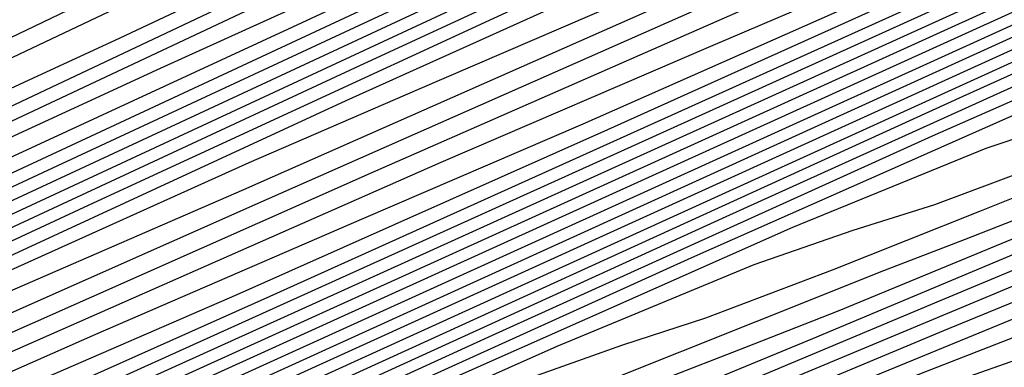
# Model space of a CAD drawing. Extents: x 3249832 to 3255657, y 13789405 to 13793316.
# Tile 448 of 656: x 3254720.58 to 3254727.08, y 13790604.03 to 13790606.32. Entities that reach past the tile are written whole.
import ezdxf

# ---------------------------------------------------------------- set-up
doc = ezdxf.new("R2010")
doc.units = 0
doc.header["$LTSCALE"] = 100
doc.header["$MEASUREMENT"] = 0
for name, color, linetype in [('GRATIO_CON', 10, 'CONTINUOUS'), ('GRATIO_ICON', 7, 'CONTINUOUS'), ('TARGETS_EAST', 7, 'CONTINUOUS')]:
    doc.layers.add(name, color=color, linetype=linetype)

# ---------------------------------------------------------------- blocks, each defined once
blk = doc.blocks.new('Gratio_032316_contours')
at = {"layer": 'GRATIO_CON', "color": 1, "linetype": 'Continuous', "flags": 128}
for points in [[(3254745.4682, 13790617.5923), (3254743.1661, 13790616.5759), (3254741.7336, 13790615.9708), (3254739.9959, 13790615.205), (3254737.1393, 13790613.8832), (3254733.7945, 13790612.3186), (3254730.9533, 13790611.0016), (3254729.2377, 13790610.2396), (3254727.7888, 13790609.6091), (3254725.3778, 13790608.5037), (3254721.2246, 13790606.5363), (3254716.344, 13790604.1974), (3254712.1994, 13790602.1969), (3254709.8879, 13790601.0684), (3254709.0415, 13790600.6409), (3254708.926, 13790600.5671), (3254708.8616, 13790600.5223), (3254708.3873, 13790600.2728), (3254707.0963, 13790599.6075), (3254704.5962, 13790598.3231), (3254700.5508, 13790596.248), (3254694.6376, 13790593.2182), (3254686.9011, 13790589.2546)], [(3254747.5167, 13790618.3079), (3254742.2522, 13790615.8793), (3254737.7731, 13790613.8176), (3254735.1554, 13790612.6397), (3254733.5352, 13790611.9298), (3254731.5638, 13790611.039), (3254728.3069, 13790609.5184), (3254724.4876, 13790607.7201), (3254721.2437, 13790606.1963), (3254719.3686, 13790605.3319), (3254718.2788, 13790604.8426), (3254717.0464, 13790604.2767), (3254715.0177, 13790603.3157), (3254712.6335, 13790602.1732), (3254710.6089, 13790601.1959), (3254709.4798, 13790600.6447), (3254709.0663, 13790600.4357), (3254709.0097, 13790600.3993), (3254708.7955, 13790600.2835), (3254707.2854, 13790599.5075), (3254703.1857, 13790597.4081), (3254695.8508, 13790593.6519), (3254687.2297, 13790589.2245)], [(3254729.436, 13790609.9093), (3254727.3478, 13790608.9559), (3254723.8907, 13790607.336), (3254719.8342, 13790605.4209), (3254716.3889, 13790603.7937), (3254714.4341, 13790602.8781), (3254713.5238, 13790602.4594), (3254712.8808, 13790602.1633), (3254711.9142, 13790601.7054), (3254710.7783, 13790601.161), (3254709.8137, 13790600.6954), (3254709.2757, 13790600.4328), (3254709.0787, 13790600.3333), (3254709.0517, 13790600.3159), (3254709.0524, 13790600.3134), (3254709.0524, 13790600.312), (3254709.0516, 13790600.3118), (3254708.8555, 13790600.2127), (3254707.4903, 13790599.5159), (3254703.7871, 13790597.6227), (3254697.1632, 13790594.2322), (3254689.3781, 13790590.2347)], [(3254746.0788, 13790617.422), (3254741.0327, 13790615.1109), (3254735.112, 13790612.3714), (3254730.078, 13790610.0428), (3254727.1475, 13790608.7048), (3254725.3593, 13790607.8994), (3254723.2075, 13790606.9089), (3254719.6456, 13790605.235), (3254715.4636, 13790603.257), (3254711.911, 13790601.5735), (3254709.7506, 13790600.5447), (3254707.7997, 13790599.577), (3254704.3887, 13790597.8386), (3254698.4756, 13790594.8129), (3254691.5266, 13790591.2449)], [(3254746.1687, 13790617.3108), (3254743.1153, 13790615.9563), (3254737.7908, 13790613.5125), (3254731.542, 13790610.6175), (3254726.2305, 13790608.1554), (3254723.1734, 13790606.7515), (3254721.5097, 13790605.9973), (3254719.8338, 13790605.2256), (3254717.1322, 13790603.956), (3254713.9603, 13790602.4558), (3254711.2656, 13790601.1789), (3254709.6055, 13790600.388), (3254707.9776, 13790599.5788), (3254704.9896, 13790598.0555), (3254699.7879, 13790595.3938), (3254693.675, 13790592.2552), (3254688.4922, 13790589.5726)], [(3254731.3068, 13790610.3155), (3254724.4018, 13790607.1096), (3254718.5353, 13790604.3806), (3254715.2251, 13790602.845), (3254713.8104, 13790602.1932), (3254713.0861, 13790601.859), (3254712.1053, 13790601.398), (3254710.9538, 13790600.8533), (3254709.9754, 13790600.3896), (3254709.4283, 13790600.1307), (3254709.226, 13790600.0355), (3254709.1963, 13790600.0221), (3254709.1955, 13790600.0221), (3254709.1947, 13790600.0221), (3254709.1938, 13790600.0223), (3254709.0816, 13790599.966), (3254708.3026, 13790599.5689), (3254706.1903, 13790598.4893), (3254702.4121, 13790596.5556), (3254697.9718, 13790594.2756), (3254694.2071, 13790592.327), (3254692.0574, 13790591.1864)], [(3254734.2248, 13790611.5594), (3254728.0648, 13790608.7171), (3254720.8317, 13790605.3557), (3254714.6878, 13790602.4932), (3254711.2509, 13790600.8917), (3254709.9606, 13790600.291), (3254709.7117, 13790600.1753), (3254709.5904, 13790600.1183), (3254709.4478, 13790600.051), (3254709.3262, 13790599.9942), (3254709.1674, 13790599.9169), (3254708.5097, 13790599.5832), (3254706.7913, 13790598.7057), (3254703.7244, 13790597.1364), (3254700.1203, 13790595.2859), (3254697.0645, 13790593.7042), (3254695.3049, 13790592.7707), (3254694.2377, 13790592.182), (3254692.9212, 13790591.4637), (3254690.7032, 13790590.2884)], [(3254731.8502, 13790610.3684), (3254726.1532, 13790607.7391), (3254719.4636, 13790604.63), (3254713.7813, 13790601.9824), (3254710.6062, 13790600.5024), (3254709.4362, 13790599.9573), (3254709.269, 13790599.8792), (3254709.2692, 13790599.8784), (3254709.2694, 13790599.8772), (3254709.2695, 13790599.8761), (3254709.2692, 13790599.8752), (3254709.2685, 13790599.8749), (3254709.2673, 13790599.8753), (3254709.1964, 13790599.8409), (3254708.7098, 13790599.5943), (3254707.3923, 13790598.9221), (3254705.0367, 13790597.7172), (3254702.2687, 13790596.2961), (3254699.9219, 13790595.0814), (3254698.5524, 13790594.3551), (3254697.6054, 13790593.8365), (3254696.2487, 13790593.1046), (3254693.9267, 13790591.8793), (3254691.1921, 13790590.4448)], [(3254732.5108, 13790610.5478), (3254729.5715, 13790609.222), (3254724.4582, 13790606.8622), (3254718.4539, 13790604.0718), (3254713.3536, 13790601.6956), (3254710.5035, 13790600.3678), (3254709.453, 13790599.8788), (3254709.3028, 13790599.8085), (3254709.303, 13790599.8068), (3254709.3033, 13790599.8047), (3254709.3031, 13790599.8033), (3254709.2535, 13790599.7788), (3254708.9134, 13790599.607), (3254707.9933, 13790599.1385), (3254706.3491, 13790598.2979), (3254704.4172, 13790597.3063), (3254702.7794, 13790596.4586), (3254701.7999, 13790595.9394), (3254700.9732, 13790595.491), (3254699.5761, 13790594.7454), (3254697.1502, 13790593.4703), (3254694.2949, 13790591.9748), (3254691.874, 13790590.7039)], [(3254727.3024, 13790607.9614), (3254725.0141, 13790606.9293), (3254721.0682, 13790605.1083), (3254716.4345, 13790602.9552), (3254712.4982, 13790601.1222), (3254710.298, 13790600.0986), (3254709.4863, 13790599.7224), (3254709.3695, 13790599.669), (3254709.3691, 13790599.6677), (3254709.3693, 13790599.6655), (3254709.3695, 13790599.6634), (3254709.363, 13790599.659), (3254709.3174, 13790599.6356), (3254709.1939, 13790599.5727), (3254708.9733, 13790599.4599), (3254708.714, 13790599.3268), (3254708.4942, 13790599.2131), (3254708.2949, 13790599.108), (3254707.7086, 13790598.7999), (3254706.231, 13790598.0272), (3254703.5972, 13790596.6521)], [(3254732.8153, 13790610.2065), (3254729.8953, 13790608.9214), (3254727.4132, 13790607.8327), (3254725.9169, 13790607.1922), (3254724.6983, 13790606.6682), (3254722.7354, 13790605.783), (3254719.3732, 13790604.2313), (3254715.4249, 13790602.3969), (3254712.0706, 13790600.8354), (3254710.1952, 13790599.964), (3254709.503, 13790599.6442), (3254709.403, 13790599.5991), (3254709.3364, 13790599.5635), (3254708.8737, 13790599.3198), (3254707.6177, 13790598.6623), (3254705.37, 13790597.4885), (3254702.7274, 13790596.1083), (3254700.4853, 13790594.9347), (3254699.1916, 13790594.2516), (3254698.4023, 13790593.8271), (3254697.4257, 13790593.3001), (3254695.7829, 13790592.4201), (3254693.8462, 13790591.3793), (3254692.2004, 13790590.4807)], [(3254727.3085, 13790607.6466), (3254724.7362, 13790606.5149), (3254723.2084, 13790605.8558), (3254722.0941, 13790605.375), (3254720.4566, 13790604.6366), (3254717.6782, 13790603.3544), (3254714.4152, 13790601.8386), (3254711.6429, 13790600.5487), (3254710.0925, 13790599.8294), (3254709.5198, 13790599.566), (3254709.4366, 13790599.5292), (3254709.3878, 13790599.5029), (3254709.0501, 13790599.3241), (3254708.1329, 13790598.843), (3254706.4912, 13790597.9851), (3254704.561, 13790596.9767), (3254702.9232, 13790596.1194)], [(3254727.8555, 13790607.7559), (3254724.7217, 13790606.3718), (3254722.0591, 13790605.197), (3254720.5, 13790604.5195), (3254719.4899, 13790604.0818), (3254718.1779, 13790603.4903), (3254715.9832, 13790602.4774), (3254713.4056, 13790601.2802), (3254711.2153, 13790600.2617), (3254709.9901, 13790599.6943), (3254709.5371, 13790599.487), (3254709.4709, 13790599.4584), (3254709.4398, 13790599.4415), (3254709.2268, 13790599.3279), (3254708.6483, 13790599.0234), (3254707.6125, 13790598.4816), (3254706.3945, 13790597.8451), (3254705.3612, 13790597.3041), (3254704.7351, 13790596.9735), (3254704.1632, 13790596.6671)], [(3254727.4801, 13790607.298), (3254725.7514, 13790606.5593), (3254722.8956, 13790605.3052), (3254719.5481, 13790603.8222), (3254716.705, 13790602.5613), (3254715.0831, 13790601.8467), (3254714.2816, 13790601.4954), (3254713.6205, 13790601.1976), (3254712.5932, 13790600.7235), (3254711.3866, 13790600.1631), (3254710.3614, 13790599.6863), (3254709.7879, 13790599.4207), (3254709.5757, 13790599.3238), (3254709.5442, 13790599.3107), (3254709.5431, 13790599.3107), (3254709.5424, 13790599.3099), (3254709.5419, 13790599.3087), (3254709.4914, 13790599.2806), (3254709.1378, 13790599.0912), (3254708.178, 13790598.5794), (3254706.4601, 13790597.664), (3254704.4394, 13790596.5847), (3254702.7227, 13790595.661)], [(3254728.9205, 13790607.7866), (3254726.5916, 13790606.7611), (3254725.1414, 13790606.1422), (3254723.3613, 13790605.3764), (3254720.4157, 13790604.0799), (3254716.9613, 13790602.5475), (3254714.028, 13790601.2435), (3254712.3746, 13790600.5103), (3254711.6774, 13790600.2022), (3254711.3418, 13790600.0512), (3254710.8982, 13790599.8465), (3254710.3772, 13790599.6045), (3254709.9345, 13790599.3987)], [(3254747.3336, 13790616.0098), (3254744.7054, 13790614.8389), (3254740.908, 13790613.1145), (3254735.9712, 13790610.8747), (3254730.8407, 13790608.5548), (3254726.691, 13790606.6892), (3254724.2973, 13790605.6302), (3254722.8359, 13790605.0012), (3254721.0833, 13790604.2435), (3254718.189, 13790602.9673), (3254714.794, 13790601.4585), (3254711.9119, 13790600.1719), (3254710.284, 13790599.4393), (3254709.5611, 13790599.0991), (3254709.1215, 13790598.8666), (3254708.4849, 13790598.5243), (3254707.7353, 13790598.1228), (3254707.0983, 13790597.7799), (3254706.6206, 13790597.5177), (3254705.6334, 13790596.9759), (3254703.2897, 13790595.6983), (3254699.1288, 13790593.4363), (3254694.2378, 13790590.7714), (3254690.0906, 13790588.4925)], [(3254745.7309, 13790615.2017), (3254743.0231, 13790613.9932), (3254739.1097, 13790612.2158), (3254734.0221, 13790609.9075), (3254728.7356, 13790607.516), (3254724.4616, 13790605.5918), (3254722.0162, 13790604.5051), (3254720.6355, 13790603.9071), (3254719.1601, 13790603.2688), (3254716.764, 13790602.2123), (3254713.9531, 13790600.9636), (3254711.5664, 13790599.8995), (3254710.2303, 13790599.3014), (3254709.7192, 13790599.069), (3254709.5949, 13790599.0064), (3254709.4977, 13790598.9532), (3254709.3834, 13790598.8917), (3254709.2862, 13790598.8393), (3254709.1059, 13790598.741), (3254708.2031, 13790598.2504), (3254705.8041, 13790596.9483), (3254701.5167, 13790594.621), (3254696.4768, 13790591.8774), (3254692.2022, 13790589.5321)], [(3254735.5132, 13790610.4185), (3254730.124, 13790607.973), (3254724.5256, 13790605.4385), (3254720.0027, 13790603.3969), (3254717.454, 13790602.255), (3254716.2348, 13790601.7188), (3254715.3139, 13790601.3192), (3254713.914, 13790600.7022), (3254712.2715, 13790599.9731), (3254710.8764, 13790599.3527), (3254710.0961, 13790599.0062), (3254709.8072, 13790598.8794), (3254709.7641, 13790598.863), (3254709.6571, 13790598.8089), (3254708.9225, 13790598.4145), (3254706.9327, 13790597.3385), (3254703.3745, 13790595.4093), (3254699.1924, 13790593.1337), (3254695.6455, 13790591.1883), (3254693.6769, 13790590.0811), (3254692.9659, 13790589.6469), (3254692.8763, 13790589.5521), (3254692.8367, 13790589.496), (3254692.5357, 13790589.3097)], [(3254728.1749, 13790607.0058), (3254722.4205, 13790604.3998), (3254717.7732, 13790602.2995), (3254715.173, 13790601.1299), (3254714.0344, 13790600.6246), (3254713.3908, 13790600.3444), (3254712.489, 13790599.947), (3254711.4308, 13790599.4777), (3254710.5316, 13790599.079), (3254710.0277, 13790598.8574), (3254709.84, 13790598.7781), (3254709.8102, 13790598.7703), (3254709.7142, 13790598.7249), (3254709.0636, 13790598.3785), (3254707.3041, 13790597.4293), (3254704.1591, 13790595.7253)], [(3254731.9166, 13790608.6211), (3254726.2258, 13790606.0386), (3254720.3155, 13790603.361), (3254715.5437, 13790601.2021), (3254712.8919, 13790600.0048), (3254711.8341, 13790599.5305), (3254711.4677, 13790599.3696), (3254711.064, 13790599.192), (3254710.5894, 13790598.9835), (3254710.1841, 13790598.8092), (3254709.8733, 13790598.6739), (3254709.2214, 13790598.342), (3254707.6777, 13790597.5174), (3254704.9443, 13790596.0405), (3254701.7339, 13790594.2955), (3254699.0117, 13790592.8026), (3254697.5008, 13790591.9529), (3254696.9552, 13790591.6197), (3254696.8865, 13790591.547), (3254696.8439, 13790591.4973), (3254696.5279, 13790591.3082), (3254695.6764, 13790590.8357), (3254694.1223, 13790589.9875), (3254692.0783, 13790588.8772)], [(3254730.1933, 13790607.7562), (3254724.4461, 13790605.1476), (3254718.4908, 13790602.4485), (3254713.6888, 13790600.2733), (3254711.0348, 13790599.0708), (3254710.0568, 13790598.6277), (3254709.9162, 13790598.5651), (3254709.914, 13790598.5674), (3254709.9105, 13790598.5718), (3254709.9056, 13790598.5788), (3254709.8311, 13790598.5515), (3254709.3477, 13790598.303), (3254708.0478, 13790597.6092), (3254705.7285, 13790596.3568), (3254703.0045, 13790594.8764)], [(3254727.3852, 13790606.3161), (3254722.3292, 13790604.0201), (3254717.2292, 13790601.7066), (3254713.1687, 13790599.8624), (3254710.9325, 13790598.8406), (3254710.1098, 13790598.4597), (3254709.9914, 13790598.4042), (3254709.9428, 13790598.3868), (3254709.6292, 13790598.2316), (3254708.7904, 13790597.7908), (3254707.2977, 13790596.9888), (3254705.5458, 13790596.0383), (3254704.0609, 13790595.2242), (3254703.2368, 13790594.7607), (3254702.9392, 13790594.5789), (3254702.9017, 13790594.5393), (3254702.8548, 13790594.4993), (3254702.5162, 13790594.306), (3254701.6005, 13790593.8036), (3254699.9254, 13790592.8922), (3254697.7204, 13790591.6956), (3254695.3179, 13790590.3934), (3254693.01, 13790589.1433), (3254690.9265, 13790588.0159)], [(3254729.9373, 13790607.3963), (3254725.9812, 13790605.5959), (3254721.2708, 13790603.4562), (3254716.5982, 13790601.3363), (3254712.9077, 13790599.6599), (3254710.879, 13790598.7324), (3254710.1342, 13790598.3841), (3254710.0305, 13790598.327), (3254710.0324, 13790598.321), (3254710.0325, 13790598.319), (3254710.0301, 13790598.3217), (3254709.9936, 13790598.3121), (3254709.7662, 13790598.2018), (3254709.1601, 13790597.8844), (3254708.0817, 13790597.3056), (3254706.8165, 13790596.6193), (3254705.744, 13790596.0313), (3254705.1488, 13790595.6966), (3254704.9339, 13790595.5653), (3254704.9068, 13790595.5367), (3254704.8584, 13790595.5), (3254704.5122, 13790595.3053), (3254703.5752, 13790594.7929)], [(3254728.3719, 13790606.6035), (3254724.5772, 13790604.8758), (3254720.2124, 13790602.8924), (3254715.9672, 13790600.9659), (3254712.6467, 13790599.457), (3254710.8257, 13790598.6232), (3254710.1573, 13790598.3093), (3254710.0645, 13790598.2568), (3254710.0665, 13790598.2502), (3254710.0668, 13790598.247), (3254710.0653, 13790598.2475), (3254710.0427, 13790598.2413), (3254709.9026, 13790598.1736), (3254709.5294, 13790597.9786), (3254708.8657, 13790597.6226), (3254708.0871, 13790597.2003), (3254707.4271, 13790596.8385), (3254707.0608, 13790596.6325), (3254706.9285, 13790596.5518), (3254706.9119, 13790596.5341), (3254706.862, 13790596.5006), (3254706.5083, 13790596.3045), (3254705.5499, 13790595.7822), (3254703.7942, 13790594.8287)], [(3254729.7797, 13790607.1542), (3254726.8064, 13790605.8107), (3254723.1732, 13790604.1556), (3254719.154, 13790602.3286), (3254715.3362, 13790600.5955), (3254712.3857, 13790599.254)], [(3254728.7895, 13790606.513), (3254726.6035, 13790605.5511), (3254723.6754, 13790604.225), (3254720.3652, 13790602.7153), (3254717.0371, 13790601.2009), (3254714.0742, 13790599.8545), (3254711.8639, 13790598.8478), (3254710.6657, 13790598.2951), (3254710.2269, 13790598.0845), (3254710.1669, 13790598.0471), (3254710.1685, 13790598.0419), (3254710.1688, 13790598.0398), (3254710.1681, 13790598.0395), (3254710.1303, 13790598.0198), (3254709.8715, 13790597.8807), (3254709.1711, 13790597.5019), (3254707.8736, 13790596.7989), (3254706.0827, 13790595.8282), (3254703.9672, 13790594.6819)], [(3254727.2355, 13790605.7302), (3254725.0154, 13790604.7495), (3254722.1099, 13790603.4322), (3254718.9612, 13790601.9952), (3254715.9787, 13790600.637), (3254713.4432, 13790599.4843), (3254711.6028, 13790598.6453), (3254710.6119, 13790598.1873), (3254710.2492, 13790598.0122), (3254710.1993, 13790597.9809), (3254710.1738, 13790597.9634), (3254709.9922, 13790597.8649), (3254709.5008, 13790597.5998), (3254708.5767, 13790597.0996), (3254707.2196, 13790596.3643), (3254705.46, 13790595.4111), (3254703.3696, 13790594.2793), (3254701.1856, 13790593.0977), (3254699.186, 13790592.0172), (3254697.5453, 13790591.1314), (3254696.022, 13790590.3048), (3254694.2707, 13790589.3442), (3254692.0665, 13790588.1245)], [(3254727.5992, 13790605.6834), (3254726.9567, 13790605.4695), (3254725.6814, 13790604.9475), (3254723.4273, 13790603.948), (3254720.5445, 13790602.6394), (3254717.5571, 13790601.275), (3254714.9203, 13790600.0732), (3254712.812, 13790599.1143), (3254711.3413, 13790598.4438), (3254710.5573, 13790598.0813), (3254710.2702, 13790597.9428), (3254710.2307, 13790597.9179), (3254710.2161, 13790597.9069), (3254710.1117, 13790597.8501), (3254709.8299, 13790597.6982), (3254709.2796, 13790597.4005), (3254708.3564, 13790596.9004), (3254706.9528, 13790596.1402), (3254705.0377, 13790595.1036), (3254702.8881, 13790593.9407)], [(3254727.4376, 13790605.4031), (3254726.618, 13790605.0975), (3254726.0799, 13790604.9286), (3254725.4269, 13790604.7034), (3254724.1274, 13790604.1648), (3254721.8392, 13790603.1464), (3254718.979, 13790601.8466), (3254716.1531, 13790600.5548), (3254713.8618, 13790599.5095), (3254712.1808, 13790598.7443), (3254711.0797, 13790598.2423), (3254710.5026, 13790597.9754), (3254710.2912, 13790597.8734), (3254710.2621, 13790597.8549), (3254710.2098, 13790597.8242), (3254709.8437, 13790597.6255), (3254708.8511, 13790597.0888), (3254707.0546, 13790596.1168), (3254704.8155, 13790594.9056), (3254702.6302, 13790593.7245)], [(3254727.4251, 13790605.107), (3254726.8136, 13790604.8682), (3254726.2814, 13790604.6636), (3254725.44, 13790604.3271), (3254724.447, 13790603.9308), (3254723.5966, 13790603.6062), (3254723.0413, 13790603.419), (3254722.3673, 13790603.1714), (3254721.0193, 13790602.5993), (3254718.663, 13790601.5433), (3254715.848, 13790600.261), (3254713.3451, 13790599.1145)], [(3254727.2276, 13790604.9104), (3254725.9881, 13790604.4002), (3254725.3646, 13790604.1547), (3254724.8217, 13790603.9444), (3254723.9638, 13790603.6002), (3254722.9518, 13790603.1946), (3254722.0859, 13790602.8605), (3254721.5243, 13790602.6653), (3254720.8556, 13790602.4137), (3254719.5263, 13790601.8447), (3254717.1885, 13790600.7922), (3254714.3161, 13790599.4694), (3254711.5885, 13790598.1842), (3254709.5253, 13790597.1738), (3254708.0063, 13790596.3915), (3254706.7516, 13790595.7198), (3254705.4933, 13790595.0413), (3254704.0129, 13790594.2376), (3254702.1043, 13790593.1906), (3254699.6652, 13790591.8408), (3254697.0098, 13790590.3647), (3254694.5563, 13790588.9975), (3254692.6433, 13790587.9295)], [(3254728.0307, 13790605.1436), (3254725.8145, 13790604.215), (3254724.5511, 13790603.6934), (3254723.9155, 13790603.4412), (3254723.3621, 13790603.2252), (3254722.4876, 13790602.8733), (3254721.4565, 13790602.4584), (3254720.5752, 13790602.1149), (3254720.0159, 13790601.9156), (3254719.4131, 13790601.6877), (3254718.2672, 13790601.1973), (3254716.278, 13790600.3034), (3254713.9432, 13790599.2389)], [(3254729.321, 13790605.5776), (3254726.6595, 13790604.4668), (3254724.4015, 13790603.5197), (3254723.1141, 13790602.9866), (3254722.4664, 13790602.7277), (3254721.9025, 13790602.506), (3254721.0114, 13790602.1463), (3254719.9612, 13790601.7222), (3254719.0645, 13790601.3692), (3254718.5075, 13790601.1658), (3254717.9705, 13790600.9617), (3254717.0075, 13790600.5496), (3254715.3438, 13790599.802), (3254713.391, 13790598.9118)], [(3254729.0317, 13790605.2329), (3254726.6767, 13790604.2675), (3254723.9172, 13790603.1133), (3254721.5754, 13790602.129), (3254720.2401, 13790601.5729), (3254719.5682, 13790601.3008), (3254718.9832, 13790601.0676), (3254718.0591, 13790600.6925), (3254716.9707, 13790600.2498), (3254716.0431, 13790599.8779), (3254715.4907, 13790599.6663), (3254715.0853, 13790599.5097), (3254714.4879, 13790599.2543)], [(3254727.7505, 13790604.5971), (3254725.3545, 13790603.6125), (3254722.5461, 13790602.4365), (3254720.1623, 13790601.4337), (3254718.8031, 13790600.8661), (3254718.1191, 13790600.5873), (3254717.5236, 13790600.3485), (3254716.5829, 13790599.9656), (3254715.4754, 13790599.5136), (3254714.5324, 13790599.1322), (3254713.9823, 13790598.9165), (3254713.6426, 13790598.7837), (3254713.2281, 13790598.6066), (3254712.5411, 13790598.2979), (3254711.7346, 13790597.9305), (3254711.0492, 13790597.617), (3254710.6653, 13790597.4422), (3254710.5229, 13790597.3782), (3254710.5017, 13790597.3691), (3254710.4405, 13790597.3345), (3254710.0147, 13790597.0959), (3254708.8588, 13790596.4507), (3254706.7638, 13790595.2831), (3254704.1472, 13790593.825)], [(3254727.8751, 13790604.5081), (3254726.4694, 13790603.9614), (3254724.0323, 13790602.9574), (3254721.1749, 13790601.7598), (3254718.7493, 13790600.7383), (3254717.3661, 13790600.1593), (3254716.67, 13790599.8738), (3254716.0639, 13790599.6293), (3254715.1067, 13790599.2387)], [(3254727.3538, 13790604.145), (3254726.6163, 13790603.8853), (3254725.1883, 13790603.3257), (3254722.7102, 13790602.3024), (3254719.8037, 13790601.083), (3254717.3362, 13790600.043), (3254715.9291, 13790599.4525), (3254715.2209, 13790599.1603), (3254714.6043, 13790598.9101), (3254713.6306, 13790598.5118), (3254712.4849, 13790598.0413), (3254711.511, 13790597.6409), (3254710.9655, 13790597.417), (3254710.7574, 13790597.3317), (3254710.7085, 13790597.3113), (3254710.6727, 13790597.295), (3254710.6313, 13790597.274), (3254710.5974, 13790597.2525), (3254710.5366, 13790597.2097), (3254710.2249, 13790597.0239), (3254709.3907, 13790596.5484), (3254707.8687, 13790595.6946), (3254705.9197, 13790594.6063), (3254703.9108, 13790593.4858)]]:
    blk.add_lwpolyline(points, dxfattribs=at)
at = {"layer": 'GRATIO_ICON', "color": 7, "linetype": 'Continuous', "flags": 128}
for points in [[(3254745.8223, 13790617.6332), (3254741.6207, 13790615.705), (3254739.1608, 13790614.6078), (3254737.6344, 13790613.9503), (3254735.7799, 13790613.122), (3254732.7231, 13790611.7008), (3254729.141, 13790610.0194), (3254726.0985, 13790608.5989), (3254724.3031, 13790607.7858), (3254723.0338, 13790607.2259), (3254721.2121, 13790606.3902), (3254718.1211, 13790604.926), (3254714.4888, 13790603.1853), (3254711.4041, 13790601.6964), (3254709.6838, 13790600.8566), (3254709.0539, 13790600.5383), (3254708.9679, 13790600.4832), (3254708.937, 13790600.4584), (3254708.7036, 13790600.3339), (3254708.0678, 13790600.0054), (3254706.7269, 13790599.3163), (3254703.966, 13790597.9009), (3254698.9674, 13790595.3412), (3254691.424, 13790591.4778)], [(3254744.9304, 13790616.5723), (3254743.3616, 13790615.923), (3254740.1518, 13790614.4907), (3254734.5488, 13790611.914), (3254727.9719, 13790608.8636), (3254722.3829, 13790606.268), (3254719.1992, 13790604.7982), (3254717.66, 13790604.0952), (3254716.46, 13790603.5423), (3254714.6188, 13790602.677), (3254712.4569, 13790601.6546), (3254710.62, 13790600.7845), (3254709.4602, 13790600.2314), (3254708.1555, 13790599.5805), (3254705.5904, 13790598.2723), (3254701.1001, 13790595.9747), (3254695.8234, 13790593.2654), (3254691.3497, 13790590.9498)], [(3254727.2928, 13790608.0757), (3254722.7632, 13790605.9852), (3254717.4442, 13790603.5135), (3254712.9259, 13790601.4089), (3254710.4007, 13790600.2332), (3254709.4697, 13790599.8006), (3254709.3362, 13790599.7387), (3254709.3362, 13790599.7371), (3254709.3365, 13790599.7349), (3254709.3365, 13790599.7331), (3254709.3084, 13790599.7188), (3254709.1155, 13790599.6212), (3254708.5937, 13790599.3555), (3254707.6612, 13790598.8789), (3254706.5656, 13790598.3166), (3254705.6368, 13790597.8358), (3254705.0474, 13790597.5237), (3254704.3409, 13790597.1455), (3254702.9036, 13790596.3863), (3254700.3737, 13790595.0612), (3254697.3976, 13790593.5048), (3254694.8737, 13790592.1816), (3254693.43, 13790591.4161), (3254692.614, 13790590.973)], [(3254728.1415, 13790607.7421), (3254725.3756, 13790606.5306), (3254722.1349, 13790605.097), (3254719.3821, 13790603.8792), (3254717.7915, 13790603.1831), (3254716.8858, 13790602.7886), (3254715.8992, 13790602.3439), (3254714.2882, 13790601.6005), (3254712.3961, 13790600.7217), (3254710.7884, 13790599.974), (3254709.889, 13790599.5575), (3254709.5563, 13790599.4057)], [(3254737.3115, 13790611.3171), (3254732.0731, 13790608.9403), (3254726.6306, 13790606.4773), (3254722.2321, 13790604.4943), (3254719.7351, 13790603.38), (3254718.4351, 13790602.8129), (3254717.237, 13790602.294), (3254715.339, 13790601.4572), (3254713.1124, 13790600.4684), (3254711.2218, 13790599.6261), (3254710.1656, 13790599.1546), (3254709.7763, 13790598.9801), (3254709.7203, 13790598.9545), (3254709.7197, 13790598.954), (3254709.7188, 13790598.9542), (3254709.7179, 13790598.9548), (3254709.6, 13790598.8926), (3254708.7814, 13790598.4504), (3254706.5612, 13790597.2477), (3254702.5899, 13790595.0933), (3254697.9218, 13790592.5528), (3254693.9625, 13790590.3811), (3254691.7649, 13790589.1452)], [(3254728.7892, 13790607.0362), (3254723.3876, 13790604.584), (3254717.86, 13790602.0776), (3254713.429, 13790600.0675), (3254710.9841, 13790598.9546), (3254710.0837, 13790598.5425), (3254709.953, 13790598.4853), (3254709.8909, 13790598.4636), (3254709.491, 13790598.2637), (3254708.4203, 13790597.6984), (3254706.5134, 13790596.6723), (3254704.2752, 13790595.4573), (3254702.3778, 13790594.417), (3254701.3248, 13790593.8248), (3254700.9446, 13790593.5925), (3254700.8966, 13790593.5418), (3254700.8512, 13790593.4986), (3254700.5201, 13790593.3067), (3254699.6258, 13790592.8143), (3254697.9911, 13790591.924), (3254695.8397, 13790590.7561), (3254693.4959, 13790589.4857), (3254691.2443, 13790588.2662)], [(3254728.1916, 13790606.3526), (3254725.2409, 13790605.0178), (3254721.7692, 13790603.4355), (3254718.0955, 13790601.7647), (3254714.7052, 13790600.2248), (3254712.1249, 13790599.0503), (3254710.7192, 13790598.4032), (3254710.204, 13790598.1574), (3254710.133, 13790598.1143), (3254710.1345, 13790598.1085), (3254710.1346, 13790598.1057), (3254710.1341, 13790598.1047), (3254710.0857, 13790598.0785), (3254709.7505, 13790597.8969), (3254708.8414, 13790597.4042), (3254707.1705, 13790596.4982), (3254704.9458, 13790595.2921), (3254702.4744, 13790593.9528), (3254700.0335, 13790592.6308), (3254697.7805, 13790591.4117), (3254695.8431, 13790590.3647), (3254694.2723, 13790589.5167), (3254692.8139, 13790588.7253), (3254691.1372, 13790587.8057)], [(3254727.741, 13790605.3828), (3254726.9161, 13790605.054), (3254725.9423, 13790604.6669), (3254725.1073, 13790604.3518), (3254724.5606, 13790604.1738), (3254723.8971, 13790603.9374), (3254722.5733, 13790603.382), (3254720.2511, 13790602.3448), (3254717.4135, 13790601.0538), (3254714.7491, 13790599.8347), (3254712.8034, 13790598.9457), (3254711.5496, 13790598.3743), (3254710.8182, 13790598.0407), (3254710.4479, 13790597.8695), (3254710.3122, 13790597.804), (3254710.2933, 13790597.7921), (3254710.2509, 13790597.7675), (3254709.9549, 13790597.6071), (3254709.1531, 13790597.1734), (3254707.6973, 13790596.3859), (3254705.8566, 13790595.3904), (3254704.004, 13790594.3896)], [(3254727.9988, 13790604.9226), (3254725.2884, 13790603.7901), (3254722.9884, 13790602.8244), (3254721.6771, 13790602.2798), (3254721.0173, 13790602.0143), (3254720.4428, 13790601.7868), (3254719.5353, 13790601.4194), (3254718.466, 13790600.986), (3254717.5538, 13790600.6235), (3254716.9991, 13790600.416), (3254716.5279, 13790600.2357), (3254715.7477, 13790599.9019), (3254714.4095, 13790599.3006)]]:
    blk.add_lwpolyline(points, dxfattribs=at)

msp = doc.modelspace()

# ---------------------------------------------------------------- block references
at = {"layer": 'TARGETS_EAST'}
msp.add_blockref('Gratio_032316_contours', (0, 0), dxfattribs=at)

doc.saveas('drawing.dxf')
